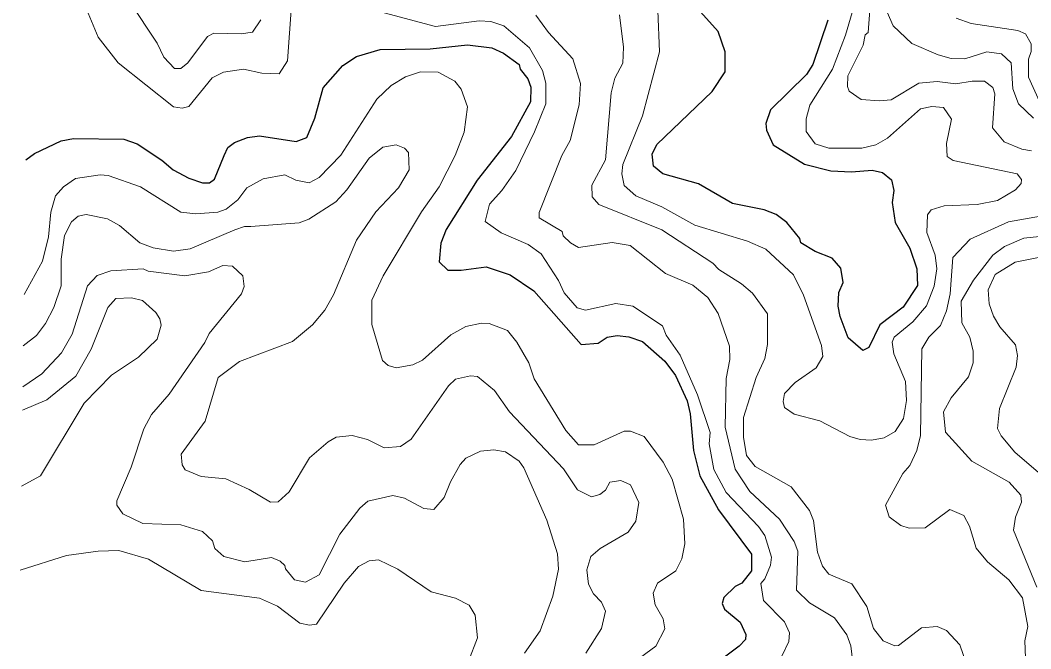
# Model space of a CAD drawing. Extents: x 673.3 to 698.5, y 6984.3 to 7012.3.
# Drawn here: x 673.462 to 674.894, y 6998.661 to 6999.552 of the extents above; entities that cross this region are included whole.
import ezdxf

# ---------------------------------------------------------------- set-up
doc = ezdxf.new("R2010")
doc.units = 0
doc.header["$LTSCALE"] = 0.032
doc.layers.add('1', color=7, linetype='Continuous', lineweight=25)
doc.layers.add('2', color=7, linetype='Continuous', lineweight=13)

msp = doc.modelspace()

# ---------------------------------------------------------------- linework, layer by layer
at = {"layer": '1'}
for points in [[(674.6066, 6999.5522), (674.5855, 6999.4891), (674.5764, 6999.4752), (674.5254, 6999.4249), (674.519, 6999.4055), (674.5199, 6999.3963), (674.5293, 6999.3755), (674.5735, 6999.348), (674.6112, 6999.3386), (674.6402, 6999.337), (674.6698, 6999.3393), (674.6842, 6999.3362), (674.697, 6999.3258), (674.7004, 6999.3104), (674.6981, 6999.2935), (674.702, 6999.2652), (674.7231, 6999.229), (674.733, 6999.1994), (674.7338, 6999.1758), (674.7136, 6999.1452), (674.6805, 6999.12), (674.6647, 6999.0882), (674.6562, 6999.084), (674.6354, 6999.1017), (674.6242, 6999.1319), (674.6216, 6999.1469), (674.6223, 6999.166), (674.6287, 6999.1804), (674.6253, 6999.2004), (674.6127, 6999.2146), (674.5888, 6999.2243), (674.5685, 6999.2363), (674.5668, 6999.2424), (674.5484, 6999.2651), (674.5335, 6999.2767), (674.5164, 6999.2832), (674.4715, 6999.292), (674.4235, 6999.3199), (674.3727, 6999.3341), (674.3595, 6999.345), (674.3577, 6999.3619), (674.3642, 6999.376), (674.4429, 6999.4508), (674.461, 6999.479), (674.461, 6999.5072), (674.4513, 6999.5362), (674.4262, 6999.564)], [(673.4697, 6999.3541), (673.482, 6999.3632), (673.5199, 6999.381), (673.5372, 6999.3842), (673.6085, 6999.3835), (673.6274, 6999.3768), (673.6623, 6999.3537), (673.6786, 6999.3399), (673.7005, 6999.328), (673.7199, 6999.3216), (673.7302, 6999.3216), (673.737, 6999.3265), (673.7509, 6999.3604), (673.756, 6999.3714), (673.7654, 6999.3788), (673.7838, 6999.3859), (673.8011, 6999.3883), (673.8528, 6999.3802), (673.8678, 6999.3858), (673.8792, 6999.4132), (673.891, 6999.456), (673.9189, 6999.4878), (673.9382, 6999.5007), (673.9721, 6999.5104), (674.0427, 6999.5113), (674.0959, 6999.5169), (674.1304, 6999.5129), (674.1467, 6999.5055), (674.1692, 6999.4894), (674.1706, 6999.4826), (674.1815, 6999.4691), (674.1858, 6999.4573), (674.1853, 6999.4362), (674.1583, 6999.387), (674.1096, 6999.3255), (674.0656, 6999.2554), (674.0578, 6999.2361), (674.0557, 6999.2097), (674.068, 6999.1978), (674.0867, 6999.1978), (674.1225, 6999.2025), (674.1561, 6999.1913), (674.1901, 6999.1682), (674.257, 6999.0922), (674.2809, 6999.0941), (674.2938, 6999.1028), (674.3079, 6999.1049), (674.3245, 6999.1034), (674.3438, 6999.0967), (674.3758, 6999.0688), (674.3906, 6999.0486), (674.4072, 6999.0123), (674.4113, 6998.9941), (674.4162, 6998.942), (674.4254, 6998.906), (674.4515, 6998.8578), (674.4985, 6998.7951), (674.4983, 6998.7716), (674.4846, 6998.754), (674.4753, 6998.7495), (674.4595, 6998.7337), (674.4571, 6998.7255), (674.4603, 6998.7173), (674.4823, 6998.699), (674.4903, 6998.6812), (674.4899, 6998.6744), (674.4812, 6998.6649), (674.4604, 6998.6494)]]:
    msp.add_lwpolyline(points, dxfattribs=at)
at = {"layer": '2'}
for points in [[(674.5433, 6999.0115), (674.5454, 6999.003), (674.5588, 6998.9935), (674.5953, 6998.9841), (674.638, 6998.9618), (674.6527, 6998.9575), (674.6686, 6998.9567), (674.6864, 6998.9602), (674.7023, 6998.9692), (674.7139, 6998.9876), (674.7183, 6999.0131), (674.7168, 6999.0399), (674.7001, 6999.0789), (674.6981, 6999.0957), (674.7009, 6999.1029), (674.7273, 6999.1247), (674.7464, 6999.1474), (674.7575, 6999.1752), (674.7615, 6999.1998), (674.759, 6999.2189), (674.747, 6999.2509), (674.7479, 6999.2761), (674.7532, 6999.283), (674.7715, 6999.2888), (674.8184, 6999.2906), (674.8473, 6999.2964), (674.8728, 6999.3114), (674.881, 6999.3207), (674.8812, 6999.3261), (674.875, 6999.3342), (674.7845, 6999.353), (674.7758, 6999.3587), (674.7752, 6999.3774), (674.7819, 6999.4119), (674.7707, 6999.4283), (674.7542, 6999.4298), (674.7382, 6999.4263), (674.6913, 6999.3849), (674.6748, 6999.3755), (674.6551, 6999.3704), (674.6082, 6999.3706), (674.5889, 6999.377), (674.5758, 6999.3943), (674.5758, 6999.4124), (674.5813, 6999.4317), (674.6133, 6999.4828), (674.6317, 6999.5306), (674.6564, 6999.6147)], [(673.8464, 6999.5729), (673.8404, 6999.4943), (673.8286, 6999.4758), (673.804, 6999.4771), (673.7781, 6999.4828), (673.7497, 6999.4785), (673.7339, 6999.4705), (673.7008, 6999.4298), (673.6911, 6999.4273), (673.6791, 6999.4292), (673.6006, 6999.4915), (673.5721, 6999.5278), (673.5532, 6999.5734)], [(673.6166, 6999.5784), (673.6558, 6999.5196), (673.6651, 6999.4998), (673.6804, 6999.4836), (673.6895, 6999.4836), (673.6994, 6999.4915), (673.7271, 6999.5288), (673.7361, 6999.5338), (673.7748, 6999.5325), (673.7908, 6999.535), (673.803, 6999.5523)], [(674.6679, 6999.5857), (674.6639, 6999.5347), (674.6597, 6999.5312), (674.6567, 6999.5167), (674.6352, 6999.473), (674.6345, 6999.4578), (674.6368, 6999.4513), (674.654, 6999.4396), (674.6798, 6999.4375), (674.6963, 6999.4393), (674.7358, 6999.4626), (674.7618, 6999.4649), (674.788, 6999.4616), (674.8113, 6999.4658), (674.8291, 6999.4656), (674.8406, 6999.4564), (674.8437, 6999.4476), (674.8404, 6999.3993), (674.8567, 6999.3795), (674.8818, 6999.3691), (674.8955, 6999.367)], [(674.5415, 6998.6506), (674.5514, 6998.6716), (674.5522, 6998.6838), (674.5455, 6998.6995), (674.5157, 6998.7296), (674.5117, 6998.7536), (674.5173, 6998.7601), (674.5254, 6998.7794), (674.527, 6998.7909), (674.5172, 6998.8215), (674.5084, 6998.8343), (674.4628, 6998.8826), (674.445, 6998.9153), (674.4383, 6998.9515), (674.4398, 6998.9678), (674.4217, 6999.0208), (674.3975, 6999.0772), (674.3776, 6999.1055), (674.3721, 6999.1186), (674.3301, 6999.1467), (674.306, 6999.1504), (674.2632, 6999.1408), (674.2511, 6999.1441), (674.2329, 6999.1654), (674.2248, 6999.1831), (674.2002, 6999.2207), (674.1817, 6999.2343), (674.1436, 6999.2506), (674.1209, 6999.2668), (674.1272, 6999.2911), (674.1446, 6999.3105), (674.1644, 6999.3392), (674.1909, 6999.3938), (674.2068, 6999.4337), (674.207, 6999.4626), (674.2021, 6999.4805), (674.1835, 6999.5127), (674.1472, 6999.5441), (674.1288, 6999.5503), (674.1122, 6999.5511), (674.0506, 6999.5431), (673.9564, 6999.5681)], [(674.1925, 6999.559), (674.2107, 6999.5344), (674.2453, 6999.4972), (674.2558, 6999.4623), (674.2541, 6999.432), (674.2416, 6999.3816), (674.2296, 6999.3603), (674.1972, 6999.2795), (674.1976, 6999.2721), (674.2301, 6999.2525), (674.2316, 6999.2466), (674.2417, 6999.2363), (674.253, 6999.2297), (674.3008, 6999.2368), (674.3263, 6999.2327), (674.3764, 6999.1929), (674.4154, 6999.1765), (674.4368, 6999.1592), (674.4511, 6999.1361), (674.4675, 6999.0902), (674.4676, 6999.071), (674.4627, 6999.044), (674.461, 6998.975), (674.4752, 6998.9159), (674.496, 6998.8841), (674.5381, 6998.8446), (674.5589, 6998.8131), (674.5643, 6998.7995), (674.5622, 6998.744), (674.5808, 6998.7262), (674.6164, 6998.7051), (674.6339, 6998.6808), (674.6393, 6998.6651), (674.6433, 6998.6336)], [(674.5036, 6998.9194), (674.4912, 6998.935), (674.4871, 6998.9609), (674.4871, 6998.9889), (674.5052, 6999.0458), (674.5173, 6999.0726), (674.5213, 6999.0922), (674.5212, 6999.1359), (674.4998, 6999.1653), (674.4844, 6999.1785), (674.4524, 6999.1986), (674.4439, 6999.2075), (674.3714, 6999.2547), (674.2822, 6999.2906), (674.2724, 6999.3015), (674.2722, 6999.3181), (674.2915, 6999.3539), (674.2995, 6999.4491), (674.3048, 6999.47), (674.316, 6999.4913), (674.3168, 6999.5137), (674.3111, 6999.5598)], [(674.3657, 6999.5658), (674.3681, 6999.5073), (674.3438, 6999.4163), (674.316, 6999.3476), (674.3145, 6999.3342), (674.318, 6999.3179), (674.3344, 6999.3031), (674.3712, 6999.2875), (674.4181, 6999.2615), (674.4927, 6999.239), (674.519, 6999.2274), (674.5579, 6999.1912), (674.5724, 6999.1622), (674.5979, 6999.091), (674.5995, 6999.0754), (674.5903, 6999.0592), (674.5606, 6999.0386), (674.5453, 6999.0229), (674.5433, 6999.0115)], [(674.8983, 6999.4133), (674.877, 6999.4334), (674.8691, 6999.4548), (674.8665, 6999.4914), (674.8532, 6999.5044), (674.832, 6999.5072), (674.801, 6999.4971), (674.7816, 6999.4975), (674.763, 6999.5027), (674.7256, 6999.5191), (674.6993, 6999.5442), (674.691, 6999.5632)], [(674.7887, 6999.5551), (674.8101, 6999.5475), (674.8761, 6999.5373), (674.8872, 6999.5328), (674.895, 6999.5183), (674.895, 6999.5076), (674.8911, 6999.4966), (674.8911, 6999.4714), (674.9067, 6999.4366)], [(673.467, 6999.1631), (673.4934, 6999.2105), (673.5016, 6999.245), (673.5051, 6999.2799), (673.5115, 6999.3032), (673.5229, 6999.3156), (673.5402, 6999.3277), (673.575, 6999.3329), (673.5864, 6999.3321), (673.632, 6999.3158), (673.6895, 6999.2799), (673.7106, 6999.2776), (673.7417, 6999.2797), (673.7537, 6999.2844), (673.77, 6999.2976), (673.783, 6999.3146), (673.806, 6999.3271), (673.8369, 6999.3329), (673.8523, 6999.3254), (673.8714, 6999.3216), (673.8855, 6999.3292), (673.9164, 6999.3609), (673.9673, 6999.4402), (673.9876, 6999.4595), (674.008, 6999.4716), (674.0294, 6999.4786), (674.0541, 6999.4785), (674.0777, 6999.4654), (674.087, 6999.4544), (674.096, 6999.4294), (674.0909, 6999.3933), (674.0781, 6999.3603), (674.0558, 6999.3156), (674.0307, 6999.2802), (673.9764, 6999.1896), (673.9601, 6999.1551), (673.9602, 6999.1209), (673.9751, 6999.0697), (673.9831, 6999.0626), (673.9945, 6999.0594), (674.0181, 6999.0634), (674.0321, 6999.0702), (674.072, 6999.1059), (674.0936, 6999.1181), (674.1157, 6999.1228), (674.1264, 6999.122), (674.1525, 6999.112), (674.1659, 6999.0956), (674.183, 6999.0665), (674.1904, 6999.0437), (674.2354, 6998.9703), (674.2533, 6998.9503), (674.2752, 6998.9502), (674.3178, 6998.9697), (674.3271, 6998.9697), (674.3461, 6998.9621), (674.3732, 6998.9255), (674.386, 6998.9016), (674.4022, 6998.845), (674.404, 6998.8098), (674.3995, 6998.7885), (674.3914, 6998.7714), (674.365, 6998.7539), (674.3593, 6998.74), (674.3617, 6998.7233), (674.3732, 6998.7035), (674.3756, 6998.6892), (674.3628, 6998.6646), (674.3327, 6998.6425)], [(674.2635, 6998.6549), (674.2859, 6998.6897), (674.2916, 6998.7145), (674.2857, 6998.7272), (674.2745, 6998.739), (674.2674, 6998.7527), (674.2649, 6998.7728), (674.2705, 6998.7919), (674.2839, 6998.8032), (674.3235, 6998.8265), (674.3347, 6998.842), (674.3389, 6998.8682), (674.327, 6998.8935), (674.3131, 6998.8995), (674.2976, 6998.8973), (674.2913, 6998.8857), (674.2835, 6998.8797), (674.2714, 6998.8763), (674.252, 6998.8866), (674.232, 6998.9162), (674.1553, 6998.9969), (674.1342, 6999.027), (674.1099, 6999.0468), (674.1001, 6999.0478), (674.0786, 6999.0431), (674.0691, 6999.0338), (674.0161, 6998.9582), (674.0008, 6998.9478), (673.9777, 6998.946), (673.9539, 6998.9577), (673.9321, 6998.9632), (673.9096, 6998.9609), (673.8981, 6998.9544), (673.8717, 6998.9317), (673.8431, 6998.8837), (673.8273, 6998.8696), (673.8163, 6998.8688), (673.7861, 6998.887), (673.7532, 6998.9019), (673.718, 6998.9054), (673.6955, 6998.9147), (673.6912, 6998.922), (673.69, 6998.9368), (673.7237, 6998.9837), (673.7422, 6999.0456), (673.7724, 6999.0684), (673.8478, 6999.0967), (673.8761, 6999.1201), (673.8936, 6999.141), (673.9059, 6999.1626), (673.9383, 6999.2404), (673.9657, 6999.2806), (673.9978, 6999.3145), (674.0131, 6999.3399), (674.0122, 6999.3647), (674.0066, 6999.3704), (673.9949, 6999.3752), (673.9758, 6999.372), (673.9563, 6999.3566), (673.9247, 6999.3116), (673.9091, 6999.2948), (673.8709, 6999.2699), (673.8572, 6999.2646), (673.7884, 6999.2597), (673.7797, 6999.2596), (673.7661, 6999.2551), (673.7027, 6999.228), (673.6789, 6999.2247), (673.65, 6999.2296), (673.6313, 6999.2366), (673.6023, 6999.2608), (673.5855, 6999.2705), (673.5552, 6999.2766), (673.5437, 6999.2744), (673.5345, 6999.2661), (673.5245, 6999.2467), (673.5197, 6999.2134), (673.5196, 6999.1753), (673.5094, 6999.1447), (673.4974, 6999.1221), (673.4845, 6999.105), (673.466, 6999.0907)], [(674.9217, 6999.2767), (674.8629, 6999.2663), (674.8085, 6999.2416), (674.7841, 6999.2156), (674.7803, 6999.1642), (674.7751, 6999.1401), (674.7666, 6999.1193), (674.7501, 6999.1026), (674.7402, 6999.086), (674.7379, 6998.9632), (674.7331, 6998.9423), (674.7232, 6998.9209), (674.713, 6998.9096), (674.6884, 6998.8645), (674.6935, 6998.8481), (674.7104, 6998.836), (674.722, 6998.832), (674.7446, 6998.8323), (674.7799, 6998.8587), (674.7997, 6998.8498), (674.8078, 6998.8348), (674.8171, 6998.8037), (674.8332, 6998.7841), (674.8634, 6998.7586), (674.8828, 6998.7335), (674.8901, 6998.6925), (674.8862, 6998.6723), (674.8878, 6998.6235)], [(674.9031, 6998.7485), (674.8699, 6998.8293), (674.8727, 6998.8476), (674.8813, 6998.869), (674.8803, 6998.8788), (674.8638, 6998.8973), (674.8108, 6998.9271), (674.7736, 6998.9681), (674.7707, 6998.997), (674.7817, 6999.0167), (674.8063, 6999.0463), (674.8129, 6999.0665), (674.8129, 6999.0831), (674.8081, 6999.1027), (674.7966, 6999.123), (674.7957, 6999.154), (674.8132, 6999.1836), (674.8406, 6999.2189), (674.8571, 6999.2312), (674.8846, 6999.2429), (674.9469, 6999.2499)], [(674.9174, 6999.2181), (674.8725, 6999.2089), (674.8441, 6999.1915), (674.8341, 6999.1697), (674.8357, 6999.1502), (674.8415, 6999.1324), (674.8506, 6999.1172), (674.8729, 6999.0918), (674.8755, 6999.077), (674.8738, 6999.0603), (674.8502, 6999.0017), (674.8471, 6998.9733), (674.8527, 6998.9627), (674.8721, 6998.9397), (674.912, 6998.9054)], [(673.4652, 6999.0322), (673.4924, 6999.0508), (673.5203, 6999.0807), (673.5351, 6999.1068), (673.5571, 6999.1755), (673.5709, 6999.1902), (673.5899, 6999.1969), (673.636, 6999.1994), (673.6429, 6999.1962), (673.695, 6999.1896), (673.7287, 6999.1954), (673.7488, 6999.2042), (673.7625, 6999.2035), (673.7771, 6999.1895), (673.7793, 6999.1745), (673.7753, 6999.1644), (673.7294, 6999.1079), (673.7232, 6999.0952), (673.6729, 6999.0221), (673.6479, 6998.9931), (673.6369, 6998.9729), (673.6187, 6998.9186), (673.5988, 6998.871), (673.5988, 6998.8645), (673.6069, 6998.8524), (673.6353, 6998.8386), (673.6893, 6998.8369), (673.7199, 6998.8272), (673.7343, 6998.8143), (673.7377, 6998.803), (673.7502, 6998.7918), (673.7799, 6998.7841), (673.8179, 6998.7903), (673.8301, 6998.7854), (673.8368, 6998.7793), (673.8376, 6998.7746), (673.8506, 6998.7588), (673.8662, 6998.7556), (673.8853, 6998.7657), (673.9147, 6998.8234), (673.943, 6998.8604), (673.9544, 6998.8703), (673.9901, 6998.8783), (674.0066, 6998.8744), (674.0337, 6998.86), (674.048, 6998.8583), (674.0629, 6998.8756), (674.0716, 6998.8978), (674.0856, 6998.9225), (674.0935, 6998.9312), (674.1144, 6998.9413), (674.1333, 6998.9429), (674.1495, 6998.9401), (674.1689, 6998.9271), (674.1755, 6998.9177), (674.2081, 6998.8433), (674.2232, 6998.7957), (674.2249, 6998.7739), (674.2168, 6998.7355), (674.1987, 6998.6864), (674.1764, 6998.655)], [(673.4632, 6998.8914), (673.4902, 6998.9062), (673.5523, 6999.009), (673.5912, 6999.0489), (673.6292, 6999.0743), (673.6556, 6999.1), (673.6614, 6999.1197), (673.6595, 6999.1289), (673.6538, 6999.1377), (673.635, 6999.1547), (673.6192, 6999.1586), (673.5974, 6999.1574), (673.5859, 6999.1448), (673.562, 6999.0856), (673.5405, 6999.0477), (673.4994, 6999.0138), (673.4647, 6998.9994)], [(674.8038, 6998.6377), (674.7941, 6998.6667), (674.7748, 6998.6869), (674.7618, 6998.6929), (674.7395, 6998.6908), (674.7069, 6998.6658), (674.7015, 6998.6653), (674.6851, 6998.6722), (674.6715, 6998.6897), (674.662, 6998.7208), (674.6408, 6998.7533), (674.6083, 6998.7667), (674.5992, 6998.7782), (674.5919, 6998.7982), (674.5866, 6998.843), (674.5807, 6998.8573), (674.5549, 6998.8905), (674.5036, 6998.9194)], [(674.0972, 6998.6434), (674.1101, 6998.6766), (674.1068, 6998.7085), (674.0983, 6998.723), (674.0786, 6998.7326), (674.0441, 6998.7417), (673.997, 6998.7738), (673.9696, 6998.7872), (673.9564, 6998.7856), (673.9413, 6998.7779), (673.9209, 6998.754), (673.8818, 6998.6961), (673.8717, 6998.6945), (673.858, 6998.6972), (673.8263, 6998.7215), (673.8011, 6998.7328), (673.718, 6998.7435), (673.6437, 6998.7879), (673.6013, 6998.8002), (673.572, 6998.7995), (673.5271, 6998.7932), (673.4616, 6998.7723)]]:
    msp.add_lwpolyline(points, dxfattribs=at)

doc.saveas('drawing.dxf')
